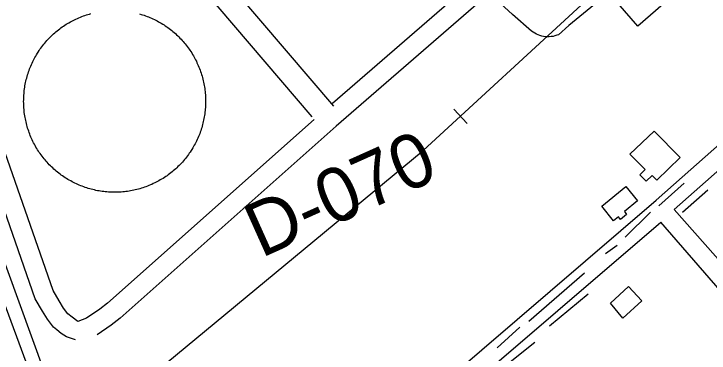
# Model space of a CAD drawing. Extents: x 3568792 to 3606828, y 529143 to 554785.
# Drawn here: x 3578546 to 3579612, y 540044 to 540564 of the extents above; entities that cross this region are included whole.
import ezdxf

# ---------------------------------------------------------------- set-up
doc = ezdxf.new("R2010")
doc.units = 0
for name, color, linetype in [('V-BLDG-OTLN', 7, 'Continuous'), ('V-DOMW-TANK', 7, 'Continuous'), ('V-RIVR-RANG-IDEN', 7, 'Continuous'), ('V-ROAD-CNTR', 7, 'Continuous'), ('V-TOPO-SHOR', 7, 'Continuous')]:
    doc.layers.add(name, color=color, linetype=linetype)

msp = doc.modelspace()

# ---------------------------------------------------------------- linework, layer by layer
at = {"layer": 'V-BLDG-OTLN'}
for points in [[(3579580.3, 540613.6), (3579502.8, 540545.7), (3579472.3, 540580.5), (3579548.4, 540647.2)], [(3579527.7, 540384.4), (3579567.5, 540344.1), (3579532, 540308.9), (3579524.7, 540316.2), (3579515.8, 540307.4), (3579505.9, 540317.4), (3579513.9, 540325.3), (3579490.4, 540348.9)], [(3579447.5, 540269.4), (3579484.6, 540299.2), (3579502.4, 540277.2), (3579482.1, 540260.9), (3579485.6, 540256.5), (3579476.2, 540248.9), (3579472.9, 540253.1), (3579465.2, 540246.9)], [(3579460.6, 540120.3), (3579488.7, 540146.1), (3579508.9, 540124.1), (3579480, 540097.5)]]:
    msp.add_lwpolyline(points, close=True, dxfattribs=at)
at = {"layer": 'V-DOMW-TANK'}
for points in [[(3578585.9, 540509.9), (3578587.3, 540511.8), (3578588.8, 540513.8), (3578590.2, 540515.7), (3578591.7, 540517.7), (3578593.3, 540519.5), (3578594.9, 540521.4), (3578596.5, 540523.2), (3578598.1, 540525), (3578599.8, 540526.8), (3578601.5, 540528.5), (3578603.2, 540530.2), (3578605, 540531.9), (3578606.8, 540533.6), (3578608.6, 540535.2), (3578610.4, 540536.8), (3578612.3, 540538.3), (3578614.2, 540539.8), (3578616.2, 540541.3), (3578618.1, 540542.8), (3578620.1, 540544.2), (3578622.1, 540545.6), (3578624.1, 540546.9), (3578626.2, 540548.3), (3578628.2, 540549.5), (3578630.3, 540550.8), (3578632.5, 540552), (3578634.6, 540553.1), (3578636.8, 540554.3), (3578638.9, 540555.4), (3578641.1, 540556.4), (3578643.3, 540557.4), (3578645.6, 540558.4), (3578647.8, 540559.3), (3578650.1, 540560.2), (3578652.4, 540561.1), (3578654.7, 540561.9), (3578657, 540562.7), (3578659.3, 540563.4), (3578661.6, 540564.1), (3578664, 540564.8)], [(3578738.5, 540564.3), (3578740.9, 540563.6), (3578743.2, 540562.9), (3578745.5, 540562.1), (3578747.8, 540561.3), (3578750.1, 540560.5), (3578752.4, 540559.6), (3578754.6, 540558.7), (3578756.9, 540557.7), (3578759.1, 540556.7), (3578761.3, 540555.6), (3578763.5, 540554.6), (3578765.6, 540553.4), (3578767.8, 540552.3), (3578769.9, 540551.1), (3578772, 540549.9), (3578774.1, 540548.6), (3578776.1, 540547.3), (3578778.1, 540545.9), (3578780.2, 540544.6), (3578782.1, 540543.2), (3578784.1, 540541.7), (3578786, 540540.2), (3578788, 540538.7), (3578789.8, 540537.2), (3578791.7, 540535.6), (3578793.5, 540534), (3578795.3, 540532.4), (3578797.1, 540530.7), (3578798.8, 540529)], [(3578798.8, 540529), (3578800.5, 540527.2), (3578802.2, 540525.5), (3578803.9, 540523.7), (3578805.5, 540521.9), (3578807.1, 540520), (3578808.6, 540518.1), (3578810.1, 540516.2), (3578811.6, 540514.3), (3578813.1, 540512.4), (3578814.5, 540510.4), (3578815.9, 540508.4), (3578817.2, 540506.4), (3578818.6, 540504.3), (3578819.8, 540502.2), (3578821.1, 540500.1), (3578822.3, 540498), (3578823.4, 540495.9), (3578824.6, 540493.7), (3578825.7, 540491.5), (3578826.7, 540489.3), (3578827.7, 540487.1), (3578828.7, 540484.9), (3578829.6, 540482.7), (3578830.5, 540480.4), (3578831.4, 540478.1), (3578832.2, 540475.8), (3578833, 540473.5), (3578833.7, 540471.2), (3578834.4, 540468.9), (3578835.1, 540466.5), (3578835.7, 540464.2), (3578836.3, 540461.8), (3578836.8, 540459.4), (3578837.3, 540457), (3578837.7, 540454.6), (3578838.2, 540452.2), (3578838.5, 540449.8), (3578838.8, 540447.4), (3578839.1, 540445), (3578839.4, 540442.6), (3578839.6, 540440.1), (3578839.7, 540437.7), (3578839.8, 540435.3), (3578839.9, 540432.8), (3578839.9, 540430.4), (3578839.9, 540428), (3578839.9, 540425.5), (3578839.8, 540423.1), (3578839.6, 540420.7), (3578839.4, 540418.2), (3578839.2, 540415.8), (3578838.9, 540413.4), (3578838.6, 540411), (3578838.3, 540408.6), (3578837.9, 540406.2), (3578837.4, 540403.8), (3578836.9, 540401.4), (3578836.4, 540399), (3578835.9, 540396.6), (3578835.3, 540394.3), (3578834.6, 540391.9), (3578833.9, 540389.6), (3578833.2, 540387.3), (3578832.4, 540385), (3578831.6, 540382.7), (3578830.8, 540380.4), (3578829.9, 540378.1), (3578829, 540375.9), (3578828, 540373.6), (3578827, 540371.4), (3578825.9, 540369.2), (3578824.9, 540367), (3578823.7, 540364.9), (3578822.6, 540362.7), (3578821.4, 540360.6), (3578820.2, 540358.5), (3578818.9, 540356.4), (3578817.6, 540354.4), (3578816.2, 540352.3), (3578814.9, 540350.3), (3578813.5, 540348.3), (3578812, 540346.4), (3578810.5, 540344.4), (3578809, 540342.5), (3578807.5, 540340.6), (3578805.9, 540338.8), (3578804.3, 540336.9), (3578802.7, 540335.2), (3578801, 540333.4), (3578799.3, 540331.6), (3578797.5, 540329.9), (3578795.8, 540328.2), (3578794, 540326.6), (3578792.2, 540325), (3578790.3, 540323.4), (3578788.4, 540321.8), (3578786.5, 540320.3), (3578784.6, 540318.8), (3578782.7, 540317.4), (3578780.7, 540316)], [(3578641.7, 540303.5), (3578639.5, 540304.5), (3578637.3, 540305.6), (3578635.2, 540306.7), (3578633, 540307.9), (3578630.9, 540309.1), (3578628.8, 540310.3), (3578626.7, 540311.6), (3578624.7, 540312.9), (3578622.6, 540314.2), (3578620.6, 540315.6), (3578618.6, 540317), (3578616.7, 540318.5), (3578614.7, 540319.9), (3578612.8, 540321.4), (3578610.9, 540323), (3578609.1, 540324.6), (3578607.3, 540326.2), (3578605.5, 540327.8), (3578603.7, 540329.5), (3578601.9, 540331.2), (3578600.2, 540332.9), (3578598.5, 540334.7), (3578596.9, 540336.5), (3578595.3, 540338.3), (3578593.7, 540340.1), (3578592.1, 540342), (3578590.6, 540343.9), (3578589.1, 540345.9), (3578587.7, 540347.8), (3578586.3, 540349.8), (3578584.9, 540351.8), (3578583.5, 540353.8), (3578582.2, 540355.9), (3578580.9, 540357.9), (3578579.7, 540360), (3578578.5, 540362.2), (3578577.3, 540364.3), (3578576.2, 540366.5), (3578575.1, 540368.6), (3578574.1, 540370.8), (3578573, 540373), (3578572.1, 540375.3), (3578571.1, 540377.5), (3578570.2, 540379.8), (3578569.4, 540382.1), (3578568.6, 540384.4), (3578567.8, 540386.7), (3578567, 540389), (3578566.3, 540391.3), (3578565.7, 540393.7), (3578565.1, 540396), (3578564.5, 540398.4), (3578564, 540400.8), (3578563.5, 540403.1), (3578563, 540405.5), (3578562.6, 540407.9), (3578562.2, 540410.4), (3578561.9, 540412.8), (3578561.6, 540415.2), (3578561.4, 540417.6), (3578561.2, 540420), (3578561.1, 540422.5), (3578560.9, 540424.9), (3578560.9, 540427.3), (3578560.8, 540429.8), (3578560.9, 540432.2), (3578560.9, 540434.6), (3578561, 540437.1), (3578561.2, 540439.5), (3578561.4, 540441.9), (3578561.6, 540444.4), (3578561.8, 540446.8), (3578562.2, 540449.2), (3578562.5, 540451.6), (3578562.9, 540454), (3578563.3, 540456.4), (3578563.8, 540458.8), (3578564.4, 540461.2), (3578564.9, 540463.5), (3578565.5, 540465.9), (3578566.2, 540468.2), (3578566.9, 540470.6), (3578567.6, 540472.9), (3578568.3, 540475.2), (3578569.2, 540477.5), (3578570, 540479.8), (3578570.9, 540482.1), (3578571.8, 540484.3), (3578572.8, 540486.6), (3578573.8, 540488.8), (3578574.8, 540491), (3578575.9, 540493.2), (3578577, 540495.3), (3578578.2, 540497.5), (3578579.4, 540499.6), (3578580.6, 540501.7), (3578581.9, 540503.8), (3578583.2, 540505.8), (3578584.5, 540507.9), (3578585.9, 540509.9)], [(3578780.7, 540316), (3578778.7, 540314.6), (3578776.7, 540313.2), (3578774.6, 540311.9), (3578772.5, 540310.6), (3578770.4, 540309.4), (3578768.3, 540308.2), (3578766.2, 540307), (3578764, 540305.9), (3578761.8, 540304.8), (3578759.6, 540303.8), (3578757.4, 540302.7), (3578755.2, 540301.8), (3578753, 540300.8), (3578750.7, 540299.9), (3578748.4, 540299.1), (3578746.1, 540298.3), (3578743.8, 540297.5), (3578741.5, 540296.7), (3578739.2, 540296), (3578736.8, 540295.4), (3578734.5, 540294.8), (3578732.1, 540294.2), (3578729.7, 540293.7), (3578727.3, 540293.2), (3578724.9, 540292.7), (3578722.5, 540292.3), (3578720.1, 540291.9), (3578717.7, 540291.6), (3578715.3, 540291.3), (3578712.9, 540291.1), (3578710.4, 540290.9), (3578708, 540290.8), (3578705.6, 540290.6), (3578703.1, 540290.6), (3578700.7, 540290.5), (3578698.3, 540290.6), (3578695.8, 540290.6), (3578693.4, 540290.7), (3578691, 540290.9), (3578688.5, 540291), (3578686.1, 540291.3), (3578683.7, 540291.5), (3578681.3, 540291.9), (3578678.9, 540292.2), (3578676.5, 540292.6), (3578674.1, 540293), (3578671.7, 540293.5), (3578669.3, 540294.1), (3578666.9, 540294.6), (3578664.6, 540295.2), (3578662.2, 540295.9), (3578659.9, 540296.5), (3578657.6, 540297.3), (3578655.3, 540298), (3578653, 540298.9), (3578650.7, 540299.7), (3578648.4, 540300.6), (3578646.2, 540301.5), (3578643.9, 540302.5), (3578641.7, 540303.5)]]:
    msp.add_lwpolyline(points, dxfattribs=at)
at = {"layer": 'V-ROAD-CNTR'}
for p, q in [((3579220.4, 540418.1), (3579240.8, 540396)), ((3579719.5, 540081.6), (3579558.6, 540264.2))]:
    msp.add_line(p, q, dxfattribs=at)
for points in [[(3579989, 541342.9), (3579989, 541342.9), (3579995.4, 541326.7), (3579998.8, 541315.2), (3580004.5, 541293.6), (3580004.6, 541272.2), (3580003.1, 541254.5), (3580000.7, 541240.8), (3579992, 541216.5), (3579986.1, 541206.2), (3579978.7, 541195.7), (3579966.5, 541182.8), (3579782.6, 541024.4), (3579759.2, 541004.8), (3579744.5, 540987.3), (3579722.4, 540967), (3579392.5, 540697.7), (3579040.1, 540391.9), (3578708.9, 540097.6), (3578695.3, 540086.8), (3578673.7, 540072)], [(3578612.1, 539900.2), (3578734.4, 539991), (3579173.6, 540354.6), (3579422.4, 540583.6), (3579443.8, 540607.2), (3579469.8, 540632.3), (3579785.1, 540896.9), (3580128.8, 541186.6), (3580141.7, 541195), (3580150, 541199.9), (3580171.2, 541209.8)], [(3578156.7, 541024.4), (3578184.2, 540993.8), (3578201.3, 540969.4), (3578217.9, 540943.6), (3578234.6, 540916.4), (3578251.6, 540880.3), (3578347.2, 540622.2), (3578498.3, 540207.7), (3578650.6, 539796)], [(3579558.6, 540264.2), (3579558.6, 540264.2), (3580328.4, 540944.8)], [(3578725.1, 539586.4), (3579530.9, 540278.4), (3580256.2, 540920.9)], [(3579689, 540792.3), (3579597.9, 540711.7), (3579515.1, 540643.6), (3579397, 540546.6), (3579381, 540532.4), (3579378.3, 540531.4), (3579375.5, 540530.5), (3579372.7, 540529.8), (3579369.8, 540529.4), (3579366.9, 540529.2), (3579364, 540529.1), (3579361.1, 540529.3), (3579358.2, 540529.7), (3579355.4, 540530.3), (3579352.6, 540531.1), (3579349.8, 540532.1), (3579347.2, 540533.2), (3579344.6, 540534.6), (3579342.2, 540536.2), (3579339.8, 540537.9), (3579310.6, 540563.5), (3579280.1, 540592.2)], [(3578739.4, 540769.9), (3579035.8, 540422.7)], [(3578717.5, 540740.8), (3579002.9, 540406.5)], [(3579365.9, 540714.3), (3579034.4, 540426.6)], [(3578635.1, 540098.9), (3578628.6, 540104.2), (3578622.2, 540112.8), (3578615.3, 540123.7), (3578605.9, 540139.7), (3578466.1, 540540.1)], [(3578611.5, 540079.4), (3578606.7, 540083.3), (3578597.5, 540095.8), (3578589.7, 540108), (3578578.5, 540127), (3578440.3, 540523.2)], [(3579006.5, 540402.2), (3578689.6, 540120.6), (3578677.5, 540111), (3578657.4, 540097.2), (3578643.7, 540092)], [(3578744.6, 539563.6), (3579537.8, 540244.8)], [(3579696.7, 540062), (3579537.8, 540244.8)], [(3578643.7, 540092), (3578635.1, 540098.9)], [(3578640.4, 540063.9), (3578626.4, 540068.8), (3578618.5, 540073.8), (3578611.5, 540079.4)]]:
    msp.add_lwpolyline(points, dxfattribs=at)
at = {"layer": 'V-TOPO-SHOR'}
for p, q in [((3579534.9, 540269.5), (3579573.9, 540304.3)), ((3579571.3, 540260), (3579609.9, 540294.4)), ((3579483.1, 540221.8), (3579522.1, 540259.9)), ((3579453.3, 540196.6), (3579471.2, 540209.4)), ((3579335.4, 540092.6), (3579421.2, 540166.8)), ((3579367.3, 540085.4), (3579426.4, 540134.9)), ((3579286.8, 540051.8), (3579321.7, 540083.4)), ((3579306.8, 540030.3), (3579344.8, 540060.6))]:
    msp.add_line(p, q, dxfattribs=at)
msp.add_lwpolyline([(3578593.9, 540012), (3578478, 540330.6), (3578363.4, 540652.9), (3578293.7, 540846.9), (3578279.1, 540879), (3578264.4, 540914.7), (3578247.9, 540948.2), (3578231, 540972.1), (3578216.3, 540993.6), (3578190.6, 541019.3), (3578091.2, 541124.7), (3577952.7, 541276.5), (3577798.7, 541443.9), (3577729.9, 541522.3), (3577724.4, 541536.9)], dxfattribs=at)

# ---------------------------------------------------------------- texts
at = {"layer": 'V-RIVR-RANG-IDEN'}
msp.add_text('D-070', height=83, rotation=24.1793, dxfattribs=at).set_placement((3578924.9, 540189.1))

doc.saveas('drawing.dxf')
